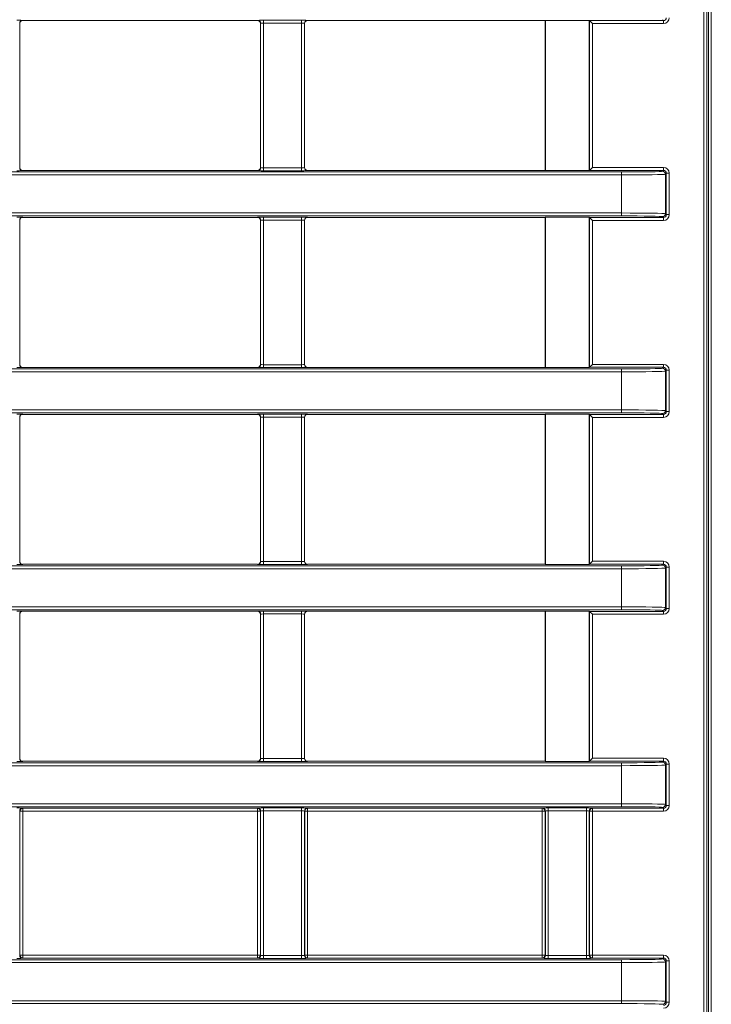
# Model space of a CAD drawing. Header units: millimetres. Extents: x 0 to 1118, y 0 to 864.
# Tile 301 of 390: x 932 to 944, y 418 to 435. Entities that reach past the tile are written whole.
import ezdxf

# ---------------------------------------------------------------- set-up
doc = ezdxf.new("R2010")
doc.units = ezdxf.units.MM

msp = doc.modelspace()

# ---------------------------------------------------------------- linework, layer by layer
at = {"color": 9, "linetype": 'Continuous', "lineweight": 0}
for p, q in [((943.4303, 389.1676), (943.4303, 451.5096)), ((943.4803, 451.5096), (943.4803, 389.1676)), ((943.5085, 389.1395), (943.5085, 451.5378)), ((943.5585, 451.5378), (943.5585, 389.1395)), ((931.7702, 435.1088), (931.772, 435.107)), ((935.7917, 435.107), (935.7935, 435.1088)), ((935.8935, 435.1105), (936.5452, 435.1105)), ((935.8935, 435.0605), (935.8935, 435.1105)), ((936.5452, 435.0605), (936.5452, 435.1105)), ((936.6452, 435.1088), (936.647, 435.107)), ((941.4744, 435.1046), (942.7384, 435.1046)), ((941.4744, 432.5427), (941.4744, 435.1046)), ((942.7384, 435.1046), (942.7222, 435.1208)), ((942.7384, 435.1046), (942.7384, 435.0546)), ((931.7202, 435.0588), (931.7202, 432.5885)), ((931.722, 435.057), (931.7202, 435.0588)), ((935.8435, 435.0588), (935.8417, 435.057)), ((935.8435, 432.5885), (935.8435, 435.0588)), ((936.5452, 435.0605), (935.8935, 435.0605)), ((935.8935, 435.0605), (935.8935, 432.5868)), ((936.5452, 432.5868), (936.5452, 435.0605)), ((936.5952, 435.0588), (936.5952, 432.5885)), ((936.597, 435.057), (936.5952, 435.0588)), ((942.7384, 435.0546), (941.5244, 435.0546)), ((941.5244, 435.0546), (941.5244, 432.5926)), ((931.7202, 432.5885), (931.722, 432.5902)), ((931.772, 432.5402), (931.7702, 432.5385)), ((935.7935, 432.5385), (935.7917, 432.5402)), ((935.8417, 432.5902), (935.8435, 432.5885)), ((935.8935, 432.5368), (935.8935, 432.5868)), ((935.8935, 432.5868), (936.5452, 432.5868)), ((936.5452, 432.5368), (936.5452, 432.5868)), ((936.5952, 432.5885), (936.597, 432.5902)), ((936.647, 432.5402), (936.6452, 432.5385)), ((942.7384, 432.5427), (941.4744, 432.5427)), ((941.5244, 432.5926), (942.7384, 432.5926)), ((942.7222, 432.5265), (942.7384, 432.5427)), ((942.7384, 432.5427), (942.7384, 432.5926)), ((910.9564, 432.5145), (942.0223, 432.5145)), ((942.0223, 432.4645), (910.9564, 432.4645)), ((936.5452, 432.5368), (935.8935, 432.5368)), ((942.0223, 432.5145), (942.0223, 432.4645)), ((942.0223, 431.8128), (942.0223, 432.4645)), ((942.7884, 432.4927), (942.7722, 432.4765)), ((942.7722, 432.4765), (942.7722, 431.8007)), ((942.7884, 431.7846), (942.7884, 432.4927)), ((942.7884, 432.4927), (942.8384, 432.4927)), ((942.8384, 432.4927), (942.8384, 431.7846)), ((910.9564, 431.8128), (942.0223, 431.8128)), ((942.0223, 431.7628), (910.9564, 431.7628)), ((931.7702, 431.7388), (931.772, 431.737)), ((935.7917, 431.737), (935.7935, 431.7388)), ((935.8935, 431.7405), (936.5452, 431.7405)), ((935.8935, 431.6905), (935.8935, 431.7405)), ((936.5452, 431.6905), (936.5452, 431.7405)), ((936.6452, 431.7388), (936.647, 431.737)), ((941.4744, 431.7346), (942.7384, 431.7346)), ((941.4744, 429.1727), (941.4744, 431.7346)), ((942.0223, 431.8128), (942.0223, 431.7628)), ((942.7384, 431.7346), (942.7222, 431.7508)), ((942.7384, 431.7346), (942.7384, 431.6846)), ((942.7722, 431.8007), (942.7884, 431.7846)), ((942.7884, 431.7846), (942.8384, 431.7846)), ((931.7202, 431.6888), (931.7202, 429.2185)), ((931.722, 431.687), (931.7202, 431.6888)), ((935.8435, 431.6888), (935.8417, 431.687)), ((935.8435, 429.2185), (935.8435, 431.6888)), ((936.5452, 431.6905), (935.8935, 431.6905)), ((935.8935, 431.6905), (935.8935, 429.2168)), ((936.5452, 429.2168), (936.5452, 431.6905)), ((936.5952, 431.6888), (936.5952, 429.2185)), ((936.597, 431.687), (936.5952, 431.6888)), ((942.7384, 431.6846), (941.5244, 431.6846)), ((941.5244, 431.6846), (941.5244, 429.2226)), ((931.7202, 429.2185), (931.722, 429.2202)), ((931.772, 429.1702), (931.7702, 429.1685)), ((935.7935, 429.1685), (935.7917, 429.1702)), ((935.8417, 429.2202), (935.8435, 429.2185)), ((935.8935, 429.1668), (935.8935, 429.2168)), ((935.8935, 429.2168), (936.5452, 429.2168)), ((936.5452, 429.1668), (936.5452, 429.2168)), ((936.5952, 429.2185), (936.597, 429.2202)), ((936.647, 429.1702), (936.6452, 429.1685)), ((942.7384, 429.1727), (941.4744, 429.1727)), ((941.5244, 429.2226), (942.7384, 429.2226)), ((942.7222, 429.1565), (942.7384, 429.1727)), ((942.7384, 429.1727), (942.7384, 429.2226)), ((910.9564, 429.1445), (942.0223, 429.1445)), ((942.0223, 429.0945), (910.9564, 429.0945)), ((936.5452, 429.1668), (935.8935, 429.1668)), ((942.0223, 429.1445), (942.0223, 429.0945)), ((942.0223, 428.4428), (942.0223, 429.0945)), ((942.7884, 429.1227), (942.7722, 429.1065)), ((942.7722, 429.1065), (942.7722, 428.4307)), ((942.7884, 428.4146), (942.7884, 429.1227)), ((942.7884, 429.1227), (942.8384, 429.1227)), ((942.8384, 429.1227), (942.8384, 428.4146)), ((910.9564, 428.4428), (942.0223, 428.4428)), ((942.0223, 428.3928), (910.9564, 428.3928)), ((931.7702, 428.3688), (931.772, 428.367)), ((935.7917, 428.367), (935.7935, 428.3688)), ((935.8935, 428.3705), (936.5452, 428.3705)), ((935.8935, 428.3205), (935.8935, 428.3705)), ((936.5452, 428.3205), (936.5452, 428.3705)), ((936.6452, 428.3688), (936.647, 428.367)), ((941.4744, 428.3646), (942.7384, 428.3646)), ((941.4744, 425.8027), (941.4744, 428.3646)), ((942.0223, 428.4428), (942.0223, 428.3928)), ((942.7384, 428.3646), (942.7222, 428.3808)), ((942.7384, 428.3646), (942.7384, 428.3146)), ((942.7722, 428.4307), (942.7884, 428.4146)), ((942.7884, 428.4146), (942.8384, 428.4146)), ((931.7202, 428.3188), (931.7202, 425.8485)), ((931.722, 428.317), (931.7202, 428.3188)), ((935.8435, 428.3188), (935.8417, 428.317)), ((935.8435, 425.8485), (935.8435, 428.3188)), ((936.5452, 428.3205), (935.8935, 428.3205)), ((935.8935, 428.3205), (935.8935, 425.8468)), ((936.5452, 425.8468), (936.5452, 428.3205)), ((936.5952, 428.3188), (936.5952, 425.8485)), ((936.597, 428.317), (936.5952, 428.3188)), ((942.7384, 428.3146), (941.5244, 428.3146)), ((941.5244, 428.3146), (941.5244, 425.8526)), ((931.7202, 425.8485), (931.722, 425.8502)), ((931.772, 425.8002), (931.7702, 425.7985)), ((935.7935, 425.7985), (935.7917, 425.8002)), ((935.8417, 425.8502), (935.8435, 425.8485)), ((935.8935, 425.7968), (935.8935, 425.8468)), ((935.8935, 425.8468), (936.5452, 425.8468)), ((936.5452, 425.7968), (936.5452, 425.8468)), ((936.5952, 425.8485), (936.597, 425.8502)), ((936.647, 425.8002), (936.6452, 425.7985)), ((942.7384, 425.8027), (941.4744, 425.8027)), ((941.5244, 425.8526), (942.7384, 425.8526)), ((942.7222, 425.7865), (942.7384, 425.8027)), ((942.7384, 425.8027), (942.7384, 425.8526)), ((910.9564, 425.7745), (942.0223, 425.7745)), ((942.0223, 425.7245), (910.9564, 425.7245)), ((936.5452, 425.7968), (935.8935, 425.7968)), ((942.0223, 425.7745), (942.0223, 425.7245)), ((942.0223, 425.0728), (942.0223, 425.7245)), ((942.7884, 425.7527), (942.7722, 425.7365)), ((942.7722, 425.7365), (942.7722, 425.0607)), ((942.7884, 425.0446), (942.7884, 425.7527)), ((942.7884, 425.7527), (942.8384, 425.7527)), ((942.8384, 425.7527), (942.8384, 425.0446)), ((910.9564, 425.0728), (942.0223, 425.0728)), ((942.0223, 425.0228), (910.9564, 425.0228)), ((931.7702, 424.9988), (931.772, 424.997)), ((935.7917, 424.997), (935.7935, 424.9988)), ((935.8935, 425.0005), (936.5452, 425.0005)), ((935.8935, 424.9505), (935.8935, 425.0005)), ((936.5452, 424.9505), (936.5452, 425.0005)), ((936.6452, 424.9988), (936.647, 424.997)), ((941.4744, 424.9946), (942.7384, 424.9946)), ((941.4744, 422.4327), (941.4744, 424.9946)), ((942.0223, 425.0728), (942.0223, 425.0228)), ((942.7384, 424.9946), (942.7222, 425.0108)), ((942.7384, 424.9946), (942.7384, 424.9446)), ((942.7722, 425.0607), (942.7884, 425.0446)), ((942.7884, 425.0446), (942.8384, 425.0446)), ((931.7202, 424.9488), (931.7202, 422.4785)), ((931.722, 424.947), (931.7202, 424.9488)), ((935.8435, 424.9488), (935.8417, 424.947)), ((935.8435, 422.4785), (935.8435, 424.9488)), ((936.5452, 424.9505), (935.8935, 424.9505)), ((935.8935, 424.9505), (935.8935, 422.4768)), ((936.5452, 422.4768), (936.5452, 424.9505)), ((936.5952, 424.9488), (936.5952, 422.4785)), ((936.597, 424.947), (936.5952, 424.9488)), ((942.7384, 424.9446), (941.5244, 424.9446)), ((941.5244, 424.9446), (941.5244, 422.4826)), ((931.7202, 422.4785), (931.722, 422.4802)), ((931.772, 422.4302), (931.7702, 422.4285)), ((935.7935, 422.4285), (935.7917, 422.4302)), ((935.8417, 422.4802), (935.8435, 422.4785)), ((935.8935, 422.4268), (935.8935, 422.4768)), ((935.8935, 422.4768), (936.5452, 422.4768)), ((936.5452, 422.4268), (936.5452, 422.4768)), ((936.5952, 422.4785), (936.597, 422.4802)), ((936.647, 422.4302), (936.6452, 422.4285)), ((942.7384, 422.4327), (941.4744, 422.4327)), ((941.5244, 422.4826), (942.7384, 422.4826)), ((942.7222, 422.4165), (942.7384, 422.4327)), ((942.7384, 422.4327), (942.7384, 422.4826)), ((910.9564, 422.4045), (942.0223, 422.4045)), ((942.0223, 422.3545), (910.9564, 422.3545)), ((936.5452, 422.4268), (935.8935, 422.4268)), ((942.0223, 422.4045), (942.0223, 422.3545)), ((942.0223, 421.7028), (942.0223, 422.3545)), ((942.7884, 422.3827), (942.7722, 422.3665)), ((942.7722, 422.3665), (942.7722, 421.6907)), ((942.7884, 421.6746), (942.7884, 422.3827)), ((942.7884, 422.3827), (942.8384, 422.3827)), ((942.8384, 422.3827), (942.8384, 421.6746)), ((910.9564, 421.7028), (942.0223, 421.7028)), ((942.0223, 421.6528), (910.9564, 421.6528)), ((931.7702, 421.6288), (931.7744, 421.6246)), ((931.7744, 421.6246), (935.7893, 421.6246)), ((931.7744, 421.6246), (931.7744, 421.5746)), ((935.7893, 421.6246), (935.7935, 421.6288)), ((935.7893, 421.6246), (935.7893, 421.5746)), ((935.8935, 421.6305), (936.5452, 421.6305)), ((935.8935, 421.6305), (935.8935, 421.5805)), ((936.5452, 421.6305), (936.5452, 421.5805)), ((936.6452, 421.6288), (936.6494, 421.6246)), ((936.6494, 421.6246), (940.6643, 421.6246)), ((936.6494, 421.6246), (936.6494, 421.5746)), ((940.6643, 421.6246), (940.6685, 421.6288)), ((940.6643, 421.6246), (940.6643, 421.5746)), ((940.7685, 421.6305), (941.4202, 421.6305)), ((940.7685, 421.6305), (940.7685, 421.5805)), ((941.4202, 421.6305), (941.4202, 421.5805)), ((941.5202, 421.6288), (941.5244, 421.6246)), ((941.5244, 421.6246), (942.7384, 421.6246)), ((941.5244, 421.6246), (941.5244, 421.5746)), ((942.0223, 421.7028), (942.0223, 421.6528)), ((942.7384, 421.6246), (942.7222, 421.6408)), ((942.7384, 421.6246), (942.7384, 421.5746)), ((942.7722, 421.6907), (942.7884, 421.6746)), ((942.7884, 421.6746), (942.8384, 421.6746)), ((931.7202, 421.5788), (931.7202, 419.1085)), ((931.7244, 421.5746), (931.7202, 421.5788)), ((931.7244, 419.1126), (931.7244, 421.5746)), ((931.7244, 421.5746), (931.7744, 421.5746)), ((935.7893, 421.5746), (931.7744, 421.5746)), ((931.7744, 421.5746), (931.7744, 419.1126)), ((935.7893, 421.5746), (935.8393, 421.5746)), ((935.7893, 419.1126), (935.7893, 421.5746)), ((935.8435, 421.5788), (935.8393, 421.5746)), ((935.8393, 421.5746), (935.8393, 419.1126)), ((935.8435, 419.1085), (935.8435, 421.5788)), ((936.5452, 421.5805), (935.8935, 421.5805)), ((935.8935, 421.5805), (935.8935, 419.1068)), ((936.5452, 419.1068), (936.5452, 421.5805)), ((936.5952, 421.5788), (936.5952, 419.1085)), ((936.5994, 421.5746), (936.5952, 421.5788)), ((936.5994, 419.1126), (936.5994, 421.5746)), ((936.5994, 421.5746), (936.6494, 421.5746)), ((940.6643, 421.5746), (936.6494, 421.5746)), ((936.6494, 421.5746), (936.6494, 419.1126)), ((940.6643, 419.1126), (940.6643, 421.5746)), ((940.6643, 421.5746), (940.7143, 421.5746)), ((940.7185, 421.5788), (940.7143, 421.5746)), ((940.7143, 421.5746), (940.7143, 419.1126)), ((940.7185, 419.1085), (940.7185, 421.5788)), ((941.4202, 421.5805), (940.7685, 421.5805)), ((940.7685, 421.5805), (940.7685, 419.1068)), ((941.4202, 419.1068), (941.4202, 421.5805)), ((941.4702, 421.5788), (941.4702, 419.1085)), ((941.4744, 421.5746), (941.4702, 421.5788)), ((941.4744, 419.1126), (941.4744, 421.5746)), ((941.4744, 421.5746), (941.5244, 421.5746)), ((942.7384, 421.5746), (941.5244, 421.5746)), ((941.5244, 421.5746), (941.5244, 419.1126)), ((931.7202, 419.1085), (931.7244, 419.1126)), ((931.7744, 419.1126), (931.7244, 419.1126)), ((931.7744, 419.0627), (931.7702, 419.0585)), ((931.7744, 419.1126), (935.7893, 419.1126)), ((931.7744, 419.1126), (931.7744, 419.0627)), ((935.7893, 419.0627), (931.7744, 419.0627)), ((935.7893, 419.1126), (935.7893, 419.0627)), ((935.8393, 419.1126), (935.7893, 419.1126)), ((935.7935, 419.0585), (935.7893, 419.0627)), ((935.8393, 419.1126), (935.8435, 419.1085)), ((935.8935, 419.1068), (935.8935, 419.0568)), ((935.8935, 419.1068), (936.5452, 419.1068)), ((936.5452, 419.1068), (936.5452, 419.0568)), ((936.5952, 419.1085), (936.5994, 419.1126)), ((936.6494, 419.1126), (936.5994, 419.1126)), ((936.6494, 419.0627), (936.6452, 419.0585)), ((936.6494, 419.1126), (940.6643, 419.1126)), ((936.6494, 419.1126), (936.6494, 419.0627)), ((940.6643, 419.0627), (936.6494, 419.0627)), ((940.6643, 419.1126), (940.6643, 419.0627)), ((940.7143, 419.1126), (940.6643, 419.1126)), ((940.6685, 419.0585), (940.6643, 419.0627)), ((940.7143, 419.1126), (940.7185, 419.1085)), ((940.7685, 419.1068), (940.7685, 419.0568)), ((940.7685, 419.1068), (941.4202, 419.1068)), ((941.4202, 419.1068), (941.4202, 419.0568)), ((941.4702, 419.1085), (941.4744, 419.1126)), ((941.5244, 419.1126), (941.4744, 419.1126)), ((941.5244, 419.0627), (941.5202, 419.0585)), ((941.5244, 419.1126), (942.7384, 419.1126)), ((941.5244, 419.1126), (941.5244, 419.0627)), ((942.7384, 419.0627), (941.5244, 419.0627)), ((942.7222, 419.0465), (942.7384, 419.0627)), ((942.7384, 419.1126), (942.7384, 419.0627)), ((910.9564, 419.0345), (942.0223, 419.0345)), ((942.0223, 418.9845), (910.9564, 418.9845)), ((936.5452, 419.0568), (935.8935, 419.0568)), ((941.4202, 419.0568), (940.7685, 419.0568)), ((942.0223, 419.0345), (942.0223, 418.9845)), ((942.0223, 418.3328), (942.0223, 418.9845)), ((942.7884, 419.0127), (942.7722, 418.9965)), ((942.7722, 418.9965), (942.7722, 418.3207)), ((942.7884, 418.3046), (942.7884, 419.0127)), ((942.8384, 419.0127), (942.7884, 419.0127)), ((942.8384, 419.0127), (942.8384, 418.3046)), ((910.9564, 418.3328), (942.0223, 418.3328)), ((942.0223, 418.2828), (910.9564, 418.2828)), ((942.0223, 418.3328), (942.0223, 418.2828)), ((942.7722, 418.3207), (942.7884, 418.3046)), ((942.8384, 418.3046), (942.7884, 418.3046))]:
    msp.add_line(p, q, dxfattribs=at)
at = {"color": 7, "linetype": 'Continuous', "lineweight": 15}
for p, q in [((931.772, 435.107), (935.7917, 435.107)), ((936.647, 435.107), (940.7167, 435.107)), ((940.7194, 435.1096), (940.7167, 435.107)), ((940.7167, 435.107), (940.7167, 432.5402)), ((940.7194, 435.1096), (941.4694, 435.1096)), ((940.7194, 435.1096), (940.7194, 432.5376)), ((941.4744, 435.1046), (941.4694, 435.1096)), ((941.4694, 432.5376), (941.4694, 435.1096)), ((941.4744, 435.1046), (941.5244, 435.0546)), ((931.722, 432.5902), (931.722, 435.057)), ((935.8417, 435.057), (935.8417, 432.5902)), ((936.597, 432.5902), (936.597, 435.057)), ((931.772, 432.5402), (935.7917, 432.5402)), ((936.647, 432.5402), (940.7167, 432.5402)), ((940.7194, 432.5376), (940.7167, 432.5402)), ((941.4744, 432.5427), (941.4694, 432.5376)), ((941.4744, 432.5427), (941.5244, 432.5926)), ((940.7194, 432.5376), (941.4694, 432.5376)), ((931.772, 431.737), (935.7917, 431.737)), ((936.647, 431.737), (940.7167, 431.737)), ((940.7194, 431.7396), (940.7167, 431.737)), ((940.7167, 431.737), (940.7167, 429.1702)), ((940.7194, 431.7396), (941.4694, 431.7396)), ((940.7194, 431.7396), (940.7194, 429.1676)), ((941.4744, 431.7346), (941.4694, 431.7396)), ((941.4694, 429.1676), (941.4694, 431.7396)), ((941.4744, 431.7346), (941.5244, 431.6846)), ((931.722, 429.2202), (931.722, 431.687)), ((935.8417, 431.687), (935.8417, 429.2202)), ((936.597, 429.2202), (936.597, 431.687)), ((931.772, 429.1702), (935.7917, 429.1702)), ((936.647, 429.1702), (940.7167, 429.1702)), ((940.7194, 429.1676), (940.7167, 429.1702)), ((941.4744, 429.1727), (941.4694, 429.1676)), ((941.4744, 429.1727), (941.5244, 429.2226)), ((940.7194, 429.1676), (941.4694, 429.1676)), ((931.772, 428.367), (935.7917, 428.367)), ((936.647, 428.367), (940.7167, 428.367)), ((940.7194, 428.3696), (940.7167, 428.367)), ((940.7167, 428.367), (940.7167, 425.8002)), ((940.7194, 428.3696), (941.4694, 428.3696)), ((940.7194, 428.3696), (940.7194, 425.7976)), ((941.4744, 428.3646), (941.4694, 428.3696)), ((941.4694, 425.7976), (941.4694, 428.3696)), ((941.4744, 428.3646), (941.5244, 428.3146)), ((931.722, 425.8502), (931.722, 428.317)), ((935.8417, 428.317), (935.8417, 425.8502)), ((936.597, 425.8502), (936.597, 428.317)), ((931.772, 425.8002), (935.7917, 425.8002)), ((936.647, 425.8002), (940.7167, 425.8002)), ((940.7194, 425.7976), (940.7167, 425.8002)), ((941.4744, 425.8027), (941.4694, 425.7976)), ((941.4744, 425.8027), (941.5244, 425.8526)), ((940.7194, 425.7976), (941.4694, 425.7976)), ((931.772, 424.997), (935.7917, 424.997)), ((936.647, 424.997), (940.7167, 424.997)), ((940.7194, 424.9996), (940.7167, 424.997)), ((940.7167, 424.997), (940.7167, 422.4302)), ((940.7194, 424.9996), (941.4694, 424.9996)), ((940.7194, 424.9996), (940.7194, 422.4276)), ((941.4744, 424.9946), (941.4694, 424.9996)), ((941.4694, 422.4276), (941.4694, 424.9996)), ((941.4744, 424.9946), (941.5244, 424.9446)), ((931.722, 422.4802), (931.722, 424.947)), ((935.8417, 424.947), (935.8417, 422.4802)), ((936.597, 422.4802), (936.597, 424.947)), ((931.772, 422.4302), (935.7917, 422.4302)), ((936.647, 422.4302), (940.7167, 422.4302)), ((940.7194, 422.4276), (940.7167, 422.4302)), ((941.4744, 422.4327), (941.4694, 422.4276)), ((941.4744, 422.4327), (941.5244, 422.4826)), ((940.7194, 422.4276), (941.4694, 422.4276))]:
    msp.add_line(p, q, dxfattribs=at)
at = {"color": 9, "linetype": 'Continuous', "lineweight": 0}
for centre, start, end in [((931.7702, 435.0588), 90.02044, 179.97956), ((935.7935, 435.0588), 0.02044, 89.97956), ((936.6452, 435.0588), 90.02044, 179.97956), ((931.7702, 432.5885), 180.02044, 269.97956), ((935.7935, 432.5885), 270.02044, 359.97956), ((936.6452, 432.5885), 180.02044, 269.97956), ((942.7222, 432.4765), 0.02044, 89.97956), ((931.7702, 431.6888), 90.02044, 179.97956), ((935.7935, 431.6888), 0.02044, 89.97956), ((936.6452, 431.6888), 90.02044, 179.97956), ((942.7222, 431.8008), 270.02044, 359.97956), ((931.7702, 429.2185), 180.02044, 269.97956), ((935.7935, 429.2185), 270.02044, 359.97956), ((936.6452, 429.2185), 180.02044, 269.97956), ((942.7222, 429.1065), 0.02044, 89.97956), ((931.7702, 428.3188), 90.02044, 179.97956), ((935.7935, 428.3188), 0.02044, 89.97956), ((936.6452, 428.3188), 90.02044, 179.97956), ((942.7222, 428.4308), 270.02044, 359.97956), ((931.7702, 425.8485), 180.02044, 269.97956), ((935.7935, 425.8485), 270.02044, 359.97956), ((936.6452, 425.8485), 180.02044, 269.97956), ((942.7222, 425.7365), 0.02044, 89.97956), ((931.7702, 424.9488), 90.02044, 179.97956), ((935.7935, 424.9488), 0.02044, 89.97956), ((936.6452, 424.9488), 90.02044, 179.97956), ((942.7222, 425.0608), 270.02044, 359.97956), ((931.7702, 422.4785), 180.02044, 269.97956), ((935.7935, 422.4785), 270.02044, 359.97956), ((936.6452, 422.4785), 180.02044, 269.97956), ((942.7222, 422.3665), 0.02044, 89.97956), ((931.7702, 421.5788), 90.02044, 179.97956), ((931.7744, 421.5746), 90.02044, 179.97956), ((935.7893, 421.5746), 0.02044, 89.97956), ((935.7935, 421.5788), 0.02044, 89.97956), ((936.6452, 421.5788), 90.02044, 179.97956), ((936.6494, 421.5746), 90.02044, 179.97956), ((940.6643, 421.5746), 0.02044, 89.97956), ((940.6685, 421.5788), 0.02044, 89.97956), ((941.5202, 421.5788), 90.02044, 179.97956), ((941.5244, 421.5746), 90.02044, 179.97956), ((942.7222, 421.6908), 270.02044, 359.97956), ((931.7702, 419.1085), 180.02044, 269.97956), ((931.7744, 419.1127), 180.02044, 269.97956), ((935.7893, 419.1127), 270.02044, 359.97956), ((935.7935, 419.1085), 270.02044, 359.97956), ((936.6452, 419.1085), 180.02044, 269.97956), ((936.6494, 419.1127), 180.02044, 269.97956), ((940.6643, 419.1127), 270.02044, 359.97956), ((940.6685, 419.1085), 270.02044, 359.97956), ((941.5202, 419.1085), 180.02044, 269.97956), ((941.5244, 419.1127), 180.02044, 269.97956), ((942.7222, 418.9965), 0.02044, 89.97956), ((942.7222, 418.3208), 270.02044, 359.97956)]:
    msp.add_arc(centre, 0.05, start, end, dxfattribs=at)
for centre, major_axis, ratio, start_param, end_param in [((931.6702, 435.1087), (0.1, 0), 0.0174551, 0.0174533, 1.5707963), ((935.8935, 435.1087), (0.1, 0), 0.0174551, 1.5707963, 3.1241394), ((936.5452, 435.1087), (0.1, 0), 0.0174551, 0.0174533, 1.5707963), ((942.7384, 435.1546), (0.0354, -0.0354), 0.999087, 5.4979394, 7.0684312), ((942.7384, 435.1546), (-0.0707, 0.0707), 0.9996955, 2.3563468, 3.9268385), ((935.8935, 435.0587), (0.05, 0), 0.0349101, 1.5707963, 3.1241394), ((936.5452, 435.0587), (0.05, 0), 0.0349101, 0.0174533, 1.5707963), ((935.8935, 432.5885), (0.05, 0), 0.0349101, 3.1590459, 4.712389), ((936.5452, 432.5885), (0.05, 0), 0.0349101, 4.712389, 6.265732), ((942.7384, 432.4926), (-0.0707, -0.0707), 0.9996955, 2.3563468, 3.9268385), ((942.7384, 432.4926), (0.0354, 0.0354), 0.999087, 5.4979394, 7.0684312), ((931.6702, 432.5385), (0.1, 0), 0.0174551, 4.712389, 6.265732), ((935.8935, 432.5385), (0.1, 0), 0.0174551, 3.1590459, 4.712389), ((936.5452, 432.5385), (0.1, 0), 0.0174551, 4.712389, 6.265732), ((942.0223, 432.5267), (0.7, 0), 0.0174551, 4.712389, 6.265732), ((942.0223, 432.4767), (0.75, 0), 0.0162914, 4.712389, 6.265732), ((931.6702, 431.7387), (0.1, 0), 0.0174551, 0.0174533, 1.5707963), ((935.8935, 431.7387), (0.1, 0), 0.0174551, 1.5707963, 3.1241394), ((936.5452, 431.7387), (0.1, 0), 0.0174551, 0.0174533, 1.5707963), ((942.0223, 431.8005), (0.75, 0), 0.0162914, 0.0174533, 1.5707963), ((942.0223, 431.7505), (0.7, 0), 0.0174551, 0.0174533, 1.5707963), ((942.7384, 431.7846), (0.0354, -0.0354), 0.999087, 5.4979394, 7.0684312), ((942.7384, 431.7846), (-0.0707, 0.0707), 0.9996955, 2.3563468, 3.9268385), ((935.8935, 431.6887), (0.05, 0), 0.0349101, 1.5707963, 3.1241394), ((936.5452, 431.6887), (0.05, 0), 0.0349101, 0.0174533, 1.5707963), ((935.8935, 429.2185), (0.05, 0), 0.0349101, 3.1590459, 4.712389), ((936.5452, 429.2185), (0.05, 0), 0.0349101, 4.712389, 6.265732), ((942.7384, 429.1226), (-0.0707, -0.0707), 0.9996955, 2.3563468, 3.9268385), ((942.7384, 429.1226), (0.0354, 0.0354), 0.999087, 5.4979394, 7.0684312), ((931.6702, 429.1685), (0.1, 0), 0.0174551, 4.712389, 6.265732), ((935.8935, 429.1685), (0.1, 0), 0.0174551, 3.1590459, 4.712389), ((936.5452, 429.1685), (0.1, 0), 0.0174551, 4.712389, 6.265732), ((942.0223, 429.1567), (0.7, 0), 0.0174551, 4.712389, 6.265732), ((942.0223, 429.1067), (0.75, 0), 0.0162914, 4.712389, 6.265732), ((931.6702, 428.3687), (0.1, 0), 0.0174551, 0.0174533, 1.5707963), ((935.8935, 428.3687), (0.1, 0), 0.0174551, 1.5707963, 3.1241394), ((936.5452, 428.3687), (0.1, 0), 0.0174551, 0.0174533, 1.5707963), ((942.0223, 428.4305), (0.75, 0), 0.0162914, 0.0174533, 1.5707963), ((942.0223, 428.3805), (0.7, 0), 0.0174551, 0.0174533, 1.5707963), ((942.7384, 428.4146), (0.0354, -0.0354), 0.999087, 5.4979394, 7.0684312), ((942.7384, 428.4146), (-0.0707, 0.0707), 0.9996955, 2.3563468, 3.9268385), ((935.8935, 428.3187), (0.05, 0), 0.0349101, 1.5707963, 3.1241394), ((936.5452, 428.3187), (0.05, 0), 0.0349101, 0.0174533, 1.5707963), ((935.8935, 425.8485), (0.05, 0), 0.0349101, 3.1590459, 4.712389), ((936.5452, 425.8485), (0.05, 0), 0.0349101, 4.712389, 6.265732), ((942.7384, 425.7526), (-0.0707, -0.0707), 0.9996955, 2.3563468, 3.9268385), ((942.7384, 425.7526), (0.0354, 0.0354), 0.999087, 5.4979394, 7.0684312), ((931.6702, 425.7985), (0.1, 0), 0.0174551, 4.712389, 6.265732), ((935.8935, 425.7985), (0.1, 0), 0.0174551, 3.1590459, 4.712389), ((936.5452, 425.7985), (0.1, 0), 0.0174551, 4.712389, 6.265732), ((942.0223, 425.7867), (0.7, 0), 0.0174551, 4.712389, 6.265732), ((942.0223, 425.7367), (0.75, 0), 0.0162914, 4.712389, 6.265732), ((931.6702, 424.9987), (0.1, 0), 0.0174551, 0.0174533, 1.5707963), ((935.8935, 424.9987), (0.1, 0), 0.0174551, 1.5707963, 3.1241394), ((936.5452, 424.9987), (0.1, 0), 0.0174551, 0.0174533, 1.5707963), ((942.0223, 425.0605), (0.75, 0), 0.0162914, 0.0174533, 1.5707963), ((942.0223, 425.0105), (0.7, 0), 0.0174551, 0.0174533, 1.5707963), ((942.7384, 425.0446), (0.0354, -0.0354), 0.999087, 5.4979394, 7.0684312), ((942.7384, 425.0446), (-0.0707, 0.0707), 0.9996955, 2.3563468, 3.9268385), ((935.8935, 424.9487), (0.05, 0), 0.0349101, 1.5707963, 3.1241394), ((936.5452, 424.9487), (0.05, 0), 0.0349101, 0.0174533, 1.5707963), ((935.8935, 422.4785), (0.05, 0), 0.0349101, 3.1590459, 4.712389), ((936.5452, 422.4785), (0.05, 0), 0.0349101, 4.712389, 6.265732), ((942.7384, 422.3826), (-0.0707, -0.0707), 0.9996955, 2.3563468, 3.9268385), ((942.7384, 422.3826), (0.0354, 0.0354), 0.999087, 5.4979394, 7.0684312), ((931.6702, 422.4285), (0.1, 0), 0.0174551, 4.712389, 6.265732), ((935.8935, 422.4285), (0.1, 0), 0.0174551, 3.1590459, 4.712389), ((936.5452, 422.4285), (0.1, 0), 0.0174551, 4.712389, 6.265732), ((942.0223, 422.4167), (0.7, 0), 0.0174551, 4.712389, 6.265732), ((942.0223, 422.3667), (0.75, 0), 0.0162914, 4.712389, 6.265732), ((931.6702, 421.6287), (0.1, 0), 0.0174551, 0.0174533, 1.5707963), ((935.8935, 421.6287), (0.1, 0), 0.0174551, 1.5707963, 3.1241394), ((936.5452, 421.6287), (0.1, 0), 0.0174551, 0.0174533, 1.5707963), ((940.7685, 421.6287), (0.1, 0), 0.0174551, 1.5707963, 3.1241394), ((941.4202, 421.6287), (0.1, 0), 0.0174551, 0.0174533, 1.5707963), ((942.0223, 421.6905), (0.75, 0), 0.0162914, 0.0174533, 1.5707963), ((942.0223, 421.6405), (0.7, 0), 0.0174551, 0.0174533, 1.5707963), ((942.7384, 421.6746), (0.0354, -0.0354), 0.999087, 5.4979394, 7.0684312), ((942.7384, 421.6746), (-0.0707, 0.0707), 0.9996955, 2.3563468, 3.9268385), ((935.8935, 421.5787), (0.05, 0), 0.0349101, 1.5707963, 3.1241394), ((936.5452, 421.5787), (0.05, 0), 0.0349101, 0.0174533, 1.5707963), ((940.7685, 421.5787), (0.05, 0), 0.0349101, 1.5707963, 3.1241394), ((941.4202, 421.5787), (0.05, 0), 0.0349101, 0.0174533, 1.5707963), ((935.8935, 419.1085), (0.05, 0), 0.0349101, 3.1590459, 4.712389), ((936.5452, 419.1085), (0.05, 0), 0.0349101, 4.712389, 6.265732), ((940.7685, 419.1085), (0.05, 0), 0.0349101, 3.1590459, 4.712389), ((941.4202, 419.1085), (0.05, 0), 0.0349101, 4.712389, 6.265732), ((942.7384, 419.0126), (-0.0707, -0.0707), 0.9996955, 2.3563468, 3.9268385), ((942.7384, 419.0126), (0.0354, 0.0354), 0.999087, 5.4979394, 7.0684312), ((931.6702, 419.0585), (0.1, 0), 0.0174551, 4.712389, 6.265732), ((935.8935, 419.0585), (0.1, 0), 0.0174551, 3.1590459, 4.712389), ((936.5452, 419.0585), (0.1, 0), 0.0174551, 4.712389, 6.265732), ((940.7685, 419.0585), (0.1, 0), 0.0174551, 3.1590459, 4.712389), ((941.4202, 419.0585), (0.1, 0), 0.0174551, 4.712389, 6.265732), ((942.0223, 419.0467), (0.7, 0), 0.0174551, 4.712389, 6.265732), ((942.0223, 418.9967), (0.75, 0), 0.0162914, 4.712389, 6.265732), ((942.0223, 418.3205), (0.75, 0), 0.0162914, 0.0174533, 1.5707963), ((942.0223, 418.2705), (0.7, 0), 0.0174551, 0.0174533, 1.5707963), ((942.7384, 418.3046), (0.0354, -0.0354), 0.999087, 5.4979394, 7.0684312), ((942.7384, 418.3046), (-0.0707, 0.0707), 0.9996955, 2.3563468, 3.9268385)]:
    msp.add_ellipse(centre, major_axis=major_axis, ratio=ratio, start_param=start_param, end_param=end_param, dxfattribs=at)
at = {"color": 7, "linetype": 'Continuous', "lineweight": 15}
for centre, major_axis, start_param, end_param in [((931.772, 435.057), (0.0354, -0.0354), 2.3563468, 3.9268385), ((935.7917, 435.057), (0.0354, 0.0354), 5.4979394, 7.0684312), ((936.647, 435.057), (0.0354, -0.0354), 2.3563468, 3.9268385), ((931.772, 432.5902), (0.0354, 0.0354), 2.3563468, 3.9268385), ((935.7917, 432.5902), (0.0354, -0.0354), 5.4979394, 7.0684312), ((936.647, 432.5902), (0.0354, 0.0354), 2.3563468, 3.9268385), ((931.772, 431.687), (0.0354, -0.0354), 2.3563468, 3.9268385), ((935.7917, 431.687), (0.0354, 0.0354), 5.4979394, 7.0684312), ((936.647, 431.687), (0.0354, -0.0354), 2.3563468, 3.9268385), ((931.772, 429.2202), (0.0354, 0.0354), 2.3563468, 3.9268385), ((935.7917, 429.2202), (0.0354, -0.0354), 5.4979394, 7.0684312), ((936.647, 429.2202), (0.0354, 0.0354), 2.3563468, 3.9268385), ((931.772, 428.317), (0.0354, -0.0354), 2.3563468, 3.9268385), ((935.7917, 428.317), (0.0354, 0.0354), 5.4979394, 7.0684312), ((936.647, 428.317), (0.0354, -0.0354), 2.3563468, 3.9268385), ((931.772, 425.8502), (0.0354, 0.0354), 2.3563468, 3.9268385), ((935.7917, 425.8502), (0.0354, -0.0354), 5.4979394, 7.0684312), ((936.647, 425.8502), (0.0354, 0.0354), 2.3563468, 3.9268385), ((931.772, 424.947), (0.0354, -0.0354), 2.3563468, 3.9268385), ((935.7917, 424.947), (0.0354, 0.0354), 5.4979394, 7.0684312), ((936.647, 424.947), (0.0354, -0.0354), 2.3563468, 3.9268385), ((931.772, 422.4802), (-0.0354, -0.0354), 5.4979394, 7.0684312), ((935.7917, 422.4802), (-0.0354, 0.0354), 2.3563468, 3.9268385), ((936.647, 422.4802), (-0.0354, -0.0354), 5.4979394, 7.0684312)]:
    msp.add_ellipse(centre, major_axis=major_axis, ratio=0.9996955, start_param=start_param, end_param=end_param, dxfattribs=at)

doc.saveas('drawing.dxf')
